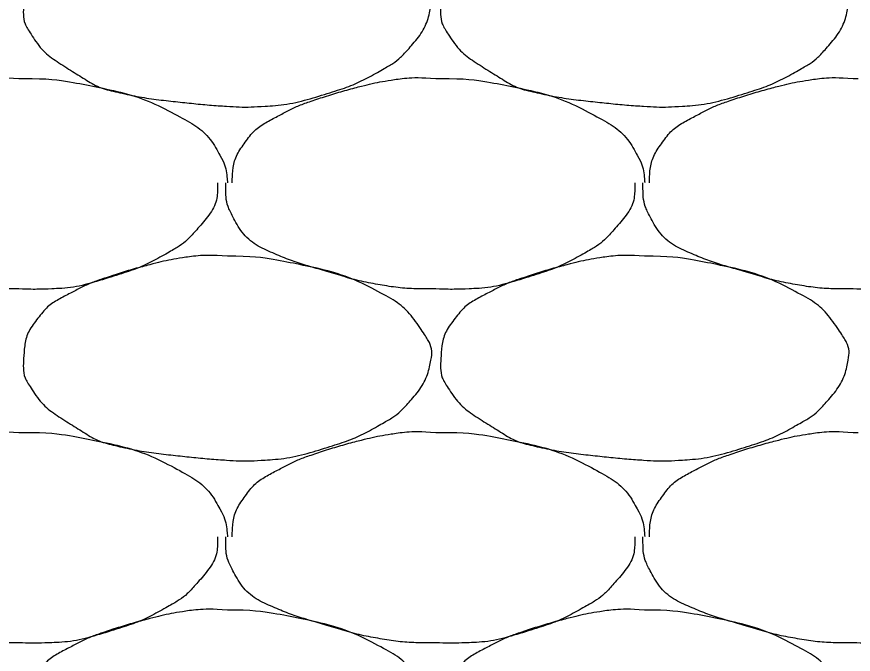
# Model space of a CAD drawing. Extents: x 1373719 to 1374161, y 379835 to 380167.
# Drawn here: x 1373963.581 to 1373964.505, y 379974.702 to 379975.406 of the extents above; entities that cross this region are included whole.
import ezdxf

# ---------------------------------------------------------------- set-up
doc = ezdxf.new("R2010")
doc.units = 0
doc.layers.add('Aggregate Base Course', color=7, linetype='Continuous')

msp = doc.modelspace()

# ---------------------------------------------------------------- linework, layer by layer
at = {"layer": 'Aggregate Base Course'}
for points, degree in [([(1373963.81396, 379975.53179), (1373963.84032, 379975.53215), (1373963.86678, 379975.52818), (1373963.89316, 379975.52279), (1373963.92538, 379975.51621), (1373963.95507, 379975.5064), (1373963.98496, 379975.49039), (1373964.0049, 379975.47971), (1373964.01853, 379975.46524), (1373964.03176, 379975.44539), (1373964.03746, 379975.43684), (1373964.04051, 379975.42702), (1373964.03896, 379975.41839), (1373964.03592, 379975.40149), (1373964.02711, 379975.3847), (1373964.01376, 379975.36979), (1373964.00533, 379975.36037), (1373963.997, 379975.35401), (1373963.98676, 379975.34819), (1373963.96862, 379975.33787), (1373963.95075, 379975.32924), (1373963.93096, 379975.32299), (1373963.90541, 379975.31492), (1373963.87989, 379975.30843), (1373963.85356, 379975.30679), (1373963.84038, 379975.30596), (1373963.82712, 379975.30591), (1373963.81396, 379975.30679), (1373963.79414, 379975.30811), (1373963.77435, 379975.31002), (1373963.75456, 379975.31219), (1373963.73276, 379975.31458), (1373963.71126, 379975.31801), (1373963.68976, 379975.32299), (1373963.67211, 379975.32707), (1373963.65693, 379975.33651), (1373963.64116, 379975.34639), (1373963.62328, 379975.35759), (1373963.60876, 379975.36851), (1373963.59616, 379975.38779), (1373963.58968, 379975.3977), (1373963.58838, 379975.40831), (1373963.58896, 379975.41839), (1373963.5898, 379975.43298), (1373963.59288, 379975.4477), (1373963.60336, 379975.46159), (1373963.61398, 379975.47565), (1373963.62553, 379975.48318), (1373963.63936, 379975.49039), (1373963.65121, 379975.49656), (1373963.66284, 379975.50236), (1373963.67536, 379975.50659), (1373963.69324, 379975.51262), (1373963.71109, 379975.51803), (1373963.72936, 379975.52279), (1373963.74069, 379975.52574), (1373963.75201, 379975.52818), (1373963.76356, 379975.52999), (1373963.78024, 379975.5326), (1373963.79726, 379975.53323), (1373963.81396, 379975.53179)], 3), ([(1373964.27476, 379975.53179), (1373964.30112, 379975.53215), (1373964.32758, 379975.52818), (1373964.35396, 379975.52279), (1373964.38618, 379975.51621), (1373964.41587, 379975.5064), (1373964.44576, 379975.49039), (1373964.4657, 379975.47971), (1373964.47933, 379975.46524), (1373964.49256, 379975.44539), (1373964.49826, 379975.43684), (1373964.50131, 379975.42702), (1373964.49976, 379975.41839), (1373964.49672, 379975.40149), (1373964.48791, 379975.3847), (1373964.47456, 379975.36979), (1373964.46613, 379975.36037), (1373964.4578, 379975.35401), (1373964.44756, 379975.34819), (1373964.42942, 379975.33787), (1373964.41155, 379975.32924), (1373964.39176, 379975.32299), (1373964.36621, 379975.31492), (1373964.34069, 379975.30843), (1373964.31436, 379975.30679), (1373964.30118, 379975.30596), (1373964.28792, 379975.30591), (1373964.27476, 379975.30679), (1373964.25494, 379975.30811), (1373964.23515, 379975.31002), (1373964.21536, 379975.31219), (1373964.19356, 379975.31458), (1373964.17206, 379975.31801), (1373964.15056, 379975.32299), (1373964.13291, 379975.32707), (1373964.11773, 379975.33651), (1373964.10196, 379975.34639), (1373964.08408, 379975.35759), (1373964.06956, 379975.36851), (1373964.05696, 379975.38779), (1373964.05048, 379975.3977), (1373964.04918, 379975.40831), (1373964.04976, 379975.41839), (1373964.0506, 379975.43298), (1373964.05368, 379975.4477), (1373964.06416, 379975.46159), (1373964.07478, 379975.47565), (1373964.08633, 379975.48318), (1373964.10016, 379975.49039), (1373964.11201, 379975.49656), (1373964.12364, 379975.50236), (1373964.13616, 379975.50659), (1373964.15404, 379975.51262), (1373964.17189, 379975.51803), (1373964.19016, 379975.52279), (1373964.20149, 379975.52574), (1373964.21281, 379975.52818), (1373964.22436, 379975.52999), (1373964.24104, 379975.5326), (1373964.25806, 379975.53323), (1373964.27476, 379975.53179)], 3), ([(1373963.35856, 379975.22219), (1373963.35858, 379975.22279), (1373963.35855, 379975.22339), (1373963.35856, 379975.22399), (1373963.35889, 379975.23917), (1373963.36318, 379975.25374), (1373963.37296, 379975.26719), (1373963.38287, 379975.28081), (1373963.39513, 379975.28878), (1373963.40896, 379975.29599), (1373963.42081, 379975.30216), (1373963.43244, 379975.30796), (1373963.44496, 379975.31219), (1373963.46284, 379975.31822), (1373963.48069, 379975.32363), (1373963.49896, 379975.32839), (1373963.51029, 379975.33134), (1373963.52161, 379975.33378), (1373963.53316, 379975.33559), (1373963.54984, 379975.3382), (1373963.56686, 379975.33883), (1373963.58356, 379975.33739)], 3), ([(1373963.58356, 379975.33739), (1373963.58536, 379975.33729), (1373963.58716, 379975.33749), (1373963.58896, 379975.33739)], 2), ([(1373963.58896, 379975.33739), (1373963.61532, 379975.33775), (1373963.64178, 379975.33378), (1373963.66816, 379975.32839), (1373963.70038, 379975.32181), (1373963.73007, 379975.312), (1373963.75996, 379975.29599), (1373963.7799, 379975.28531), (1373963.7958, 379975.27139), (1373963.80676, 379975.25099), (1373963.81148, 379975.24221), (1373963.81324, 379975.23328), (1373963.81396, 379975.22399), (1373963.81401, 379975.22339), (1373963.81408, 379975.22278), (1373963.81396, 379975.22219)], 3), ([(1373963.81936, 379975.22219), (1373963.81938, 379975.22279), (1373963.81935, 379975.22339), (1373963.81936, 379975.22399), (1373963.81969, 379975.23917), (1373963.82398, 379975.25374), (1373963.83376, 379975.26719), (1373963.84367, 379975.28081), (1373963.85593, 379975.28878), (1373963.86976, 379975.29599), (1373963.88161, 379975.30216), (1373963.89324, 379975.30796), (1373963.90576, 379975.31219), (1373963.92364, 379975.31822), (1373963.94149, 379975.32363), (1373963.95976, 379975.32839), (1373963.97109, 379975.33134), (1373963.98241, 379975.33378), (1373963.99396, 379975.33559), (1373964.01064, 379975.3382), (1373964.02766, 379975.33883), (1373964.04436, 379975.33739)], 3), ([(1373964.04436, 379975.33739), (1373964.04616, 379975.33729), (1373964.04796, 379975.33749), (1373964.04976, 379975.33739)], 2), ([(1373964.04976, 379975.33739), (1373964.07612, 379975.33775), (1373964.10258, 379975.33378), (1373964.12896, 379975.32839), (1373964.16118, 379975.32181), (1373964.19087, 379975.312), (1373964.22076, 379975.29599), (1373964.2407, 379975.28531), (1373964.2566, 379975.27139), (1373964.26756, 379975.25099), (1373964.27228, 379975.24221), (1373964.27404, 379975.23328), (1373964.27476, 379975.22399), (1373964.27481, 379975.22339), (1373964.27488, 379975.22278), (1373964.27476, 379975.22219)], 3), ([(1373964.28016, 379975.22219), (1373964.28018, 379975.22279), (1373964.28015, 379975.22339), (1373964.28016, 379975.22399), (1373964.28049, 379975.23917), (1373964.28478, 379975.25374), (1373964.29456, 379975.26719), (1373964.30447, 379975.28081), (1373964.31673, 379975.28878), (1373964.33056, 379975.29599), (1373964.34241, 379975.30216), (1373964.35404, 379975.30796), (1373964.36656, 379975.31219), (1373964.38444, 379975.31822), (1373964.40229, 379975.32363), (1373964.42056, 379975.32839), (1373964.43189, 379975.33134), (1373964.44321, 379975.33378), (1373964.45476, 379975.33559), (1373964.47144, 379975.3382), (1373964.48846, 379975.33883), (1373964.50516, 379975.33739)], 3), ([(1373964.50516, 379975.33739), (1373964.50696, 379975.33729), (1373964.50876, 379975.33749), (1373964.51056, 379975.33739)], 2), ([(1373963.58356, 379975.10519), (1373963.58116, 379975.10519), (1373963.57876, 379975.10519), (1373963.57636, 379975.10519), (1373963.55648, 379975.10519), (1373963.53668, 379975.10705), (1373963.51696, 379975.11059), (1373963.49594, 379975.11436), (1373963.47587, 379975.12078), (1373963.45542, 379975.12666), (1373963.43775, 379975.13174), (1373963.42068, 379975.13743), (1373963.40356, 379975.14479), (1373963.38451, 379975.15297), (1373963.36864, 379975.16678), (1373963.35856, 379975.18619), (1373963.35338, 379975.19617), (1373963.35136, 379975.20631), (1373963.35136, 379975.21679), (1373963.35136, 379975.21859), (1373963.35136, 379975.22039), (1373963.35136, 379975.22219)], 3), ([(1373963.80316, 379975.22219), (1373963.80321, 379975.22039), (1373963.80323, 379975.21859), (1373963.80316, 379975.21679), (1373963.8025, 379975.19854), (1373963.79092, 379975.18273), (1373963.77796, 379975.16819), (1373963.76978, 379975.159), (1373963.7612, 379975.15241), (1373963.75096, 379975.14659), (1373963.73282, 379975.13627), (1373963.71495, 379975.12764), (1373963.69516, 379975.12139), (1373963.66961, 379975.11332), (1373963.64411, 379975.10622), (1373963.61776, 379975.10519), (1373963.60637, 379975.10474), (1373963.59495, 379975.10468), (1373963.58356, 379975.10519)], 3), ([(1373964.04436, 379975.10519), (1373964.04196, 379975.10519), (1373964.03956, 379975.10519), (1373964.03716, 379975.10519), (1373964.01728, 379975.10519), (1373963.99748, 379975.10705), (1373963.97776, 379975.11059), (1373963.95674, 379975.11436), (1373963.93667, 379975.12078), (1373963.91622, 379975.12666), (1373963.89855, 379975.13174), (1373963.88148, 379975.13743), (1373963.86436, 379975.14479), (1373963.84531, 379975.15297), (1373963.82944, 379975.16678), (1373963.81936, 379975.18619), (1373963.81418, 379975.19617), (1373963.81216, 379975.20631), (1373963.81216, 379975.21679), (1373963.81216, 379975.21859), (1373963.81216, 379975.22039), (1373963.81216, 379975.22219)], 3), ([(1373964.26396, 379975.22219), (1373964.26401, 379975.22039), (1373964.26403, 379975.21859), (1373964.26396, 379975.21679), (1373964.2633, 379975.19854), (1373964.25172, 379975.18273), (1373964.23876, 379975.16819), (1373964.23058, 379975.159), (1373964.222, 379975.15241), (1373964.21176, 379975.14659), (1373964.19362, 379975.13627), (1373964.17575, 379975.12764), (1373964.15596, 379975.12139), (1373964.13041, 379975.11332), (1373964.10491, 379975.10622), (1373964.07856, 379975.10519), (1373964.06717, 379975.10474), (1373964.05575, 379975.10468), (1373964.04436, 379975.10519)], 3), ([(1373964.50516, 379975.10519), (1373964.50276, 379975.10519), (1373964.50036, 379975.10519), (1373964.49796, 379975.10519), (1373964.47808, 379975.10519), (1373964.45828, 379975.10705), (1373964.43856, 379975.11059), (1373964.41754, 379975.11436), (1373964.39747, 379975.12078), (1373964.37702, 379975.12666), (1373964.35935, 379975.13174), (1373964.34228, 379975.13743), (1373964.32516, 379975.14479), (1373964.30611, 379975.15297), (1373964.29024, 379975.16678), (1373964.28016, 379975.18619), (1373964.27498, 379975.19617), (1373964.27296, 379975.20631), (1373964.27296, 379975.21679), (1373964.27296, 379975.21859), (1373964.27296, 379975.22039), (1373964.27296, 379975.22219)], 3), ([(1373964.72476, 379975.22219), (1373964.72481, 379975.22039), (1373964.72483, 379975.21859), (1373964.72476, 379975.21679), (1373964.7241, 379975.19854), (1373964.71252, 379975.18273), (1373964.69956, 379975.16819), (1373964.69138, 379975.159), (1373964.6828, 379975.15241), (1373964.67256, 379975.14659), (1373964.65442, 379975.13627), (1373964.63655, 379975.12764), (1373964.61676, 379975.12139), (1373964.59121, 379975.11332), (1373964.56571, 379975.10622), (1373964.53936, 379975.10519), (1373964.52797, 379975.10474), (1373964.51655, 379975.10468), (1373964.50516, 379975.10519)], 3), ([(1373963.81396, 379975.14119), (1373963.84032, 379975.14155), (1373963.86678, 379975.13758), (1373963.89316, 379975.13219), (1373963.92538, 379975.12561), (1373963.95507, 379975.1158), (1373963.98496, 379975.09979), (1373964.0049, 379975.08911), (1373964.01853, 379975.07464), (1373964.03176, 379975.05479), (1373964.03746, 379975.04624), (1373964.04051, 379975.03642), (1373964.03896, 379975.02779), (1373964.03592, 379975.01089), (1373964.02711, 379974.9941), (1373964.01376, 379974.97919), (1373964.00533, 379974.96977), (1373963.997, 379974.96341), (1373963.98676, 379974.95759), (1373963.96862, 379974.94727), (1373963.95075, 379974.93864), (1373963.93096, 379974.93239), (1373963.90541, 379974.92432), (1373963.87989, 379974.91783), (1373963.85356, 379974.91619), (1373963.84038, 379974.91536), (1373963.82712, 379974.91531), (1373963.81396, 379974.91619), (1373963.79414, 379974.91751), (1373963.77435, 379974.91942), (1373963.75456, 379974.92159), (1373963.73276, 379974.92398), (1373963.71126, 379974.92741), (1373963.68976, 379974.93239), (1373963.67211, 379974.93647), (1373963.65693, 379974.94591), (1373963.64116, 379974.95579), (1373963.62328, 379974.96699), (1373963.60876, 379974.97791), (1373963.59616, 379974.99719), (1373963.58968, 379975.0071), (1373963.58838, 379975.01771), (1373963.58896, 379975.02779), (1373963.5898, 379975.04238), (1373963.59288, 379975.0571), (1373963.60336, 379975.07099), (1373963.61398, 379975.08505), (1373963.62553, 379975.09258), (1373963.63936, 379975.09979), (1373963.65121, 379975.10596), (1373963.66284, 379975.11176), (1373963.67536, 379975.11599), (1373963.69324, 379975.12202), (1373963.71109, 379975.12743), (1373963.72936, 379975.13219), (1373963.74069, 379975.13514), (1373963.75201, 379975.13758), (1373963.76356, 379975.13939), (1373963.78024, 379975.142), (1373963.79726, 379975.14263), (1373963.81396, 379975.14119)], 3), ([(1373964.27476, 379975.14119), (1373964.30112, 379975.14155), (1373964.32758, 379975.13758), (1373964.35396, 379975.13219), (1373964.38618, 379975.12561), (1373964.41587, 379975.1158), (1373964.44576, 379975.09979), (1373964.4657, 379975.08911), (1373964.47933, 379975.07464), (1373964.49256, 379975.05479), (1373964.49826, 379975.04624), (1373964.50131, 379975.03642), (1373964.49976, 379975.02779), (1373964.49672, 379975.01089), (1373964.48791, 379974.9941), (1373964.47456, 379974.97919), (1373964.46613, 379974.96977), (1373964.4578, 379974.96341), (1373964.44756, 379974.95759), (1373964.42942, 379974.94727), (1373964.41155, 379974.93864), (1373964.39176, 379974.93239), (1373964.36621, 379974.92432), (1373964.34069, 379974.91783), (1373964.31436, 379974.91619), (1373964.30118, 379974.91536), (1373964.28792, 379974.91531), (1373964.27476, 379974.91619), (1373964.25494, 379974.91751), (1373964.23515, 379974.91942), (1373964.21536, 379974.92159), (1373964.19356, 379974.92398), (1373964.17206, 379974.92741), (1373964.15056, 379974.93239), (1373964.13291, 379974.93647), (1373964.11773, 379974.94591), (1373964.10196, 379974.95579), (1373964.08408, 379974.96699), (1373964.06956, 379974.97791), (1373964.05696, 379974.99719), (1373964.05048, 379975.0071), (1373964.04918, 379975.01771), (1373964.04976, 379975.02779), (1373964.0506, 379975.04238), (1373964.05368, 379975.0571), (1373964.06416, 379975.07099), (1373964.07478, 379975.08505), (1373964.08633, 379975.09258), (1373964.10016, 379975.09979), (1373964.11201, 379975.10596), (1373964.12364, 379975.11176), (1373964.13616, 379975.11599), (1373964.15404, 379975.12202), (1373964.17189, 379975.12743), (1373964.19016, 379975.13219), (1373964.20149, 379975.13514), (1373964.21281, 379975.13758), (1373964.22436, 379975.13939), (1373964.24104, 379975.142), (1373964.25806, 379975.14263), (1373964.27476, 379975.14119)], 3), ([(1373963.35856, 379974.83159), (1373963.35858, 379974.83219), (1373963.35855, 379974.83279), (1373963.35856, 379974.83339), (1373963.35889, 379974.84857), (1373963.36318, 379974.86314), (1373963.37296, 379974.87659), (1373963.38287, 379974.89021), (1373963.39513, 379974.89818), (1373963.40896, 379974.90539), (1373963.42081, 379974.91156), (1373963.43244, 379974.91736), (1373963.44496, 379974.92159), (1373963.46284, 379974.92762), (1373963.48069, 379974.93303), (1373963.49896, 379974.93779), (1373963.51029, 379974.94074), (1373963.52161, 379974.94318), (1373963.53316, 379974.94499), (1373963.54984, 379974.9476), (1373963.56686, 379974.94823), (1373963.58356, 379974.94679)], 3), ([(1373963.58356, 379974.94679), (1373963.58536, 379974.94669), (1373963.58716, 379974.94689), (1373963.58896, 379974.94679)], 2), ([(1373963.58896, 379974.94679), (1373963.61532, 379974.94715), (1373963.64178, 379974.94318), (1373963.66816, 379974.93779), (1373963.70038, 379974.93121), (1373963.73007, 379974.9214), (1373963.75996, 379974.90539), (1373963.7799, 379974.89471), (1373963.7958, 379974.88079), (1373963.80676, 379974.86039), (1373963.81148, 379974.85161), (1373963.81324, 379974.84268), (1373963.81396, 379974.83339), (1373963.81401, 379974.83279), (1373963.81408, 379974.83218), (1373963.81396, 379974.83159)], 3), ([(1373963.81936, 379974.83159), (1373963.81938, 379974.83219), (1373963.81935, 379974.83279), (1373963.81936, 379974.83339), (1373963.81969, 379974.84857), (1373963.82398, 379974.86314), (1373963.83376, 379974.87659), (1373963.84367, 379974.89021), (1373963.85593, 379974.89818), (1373963.86976, 379974.90539), (1373963.88161, 379974.91156), (1373963.89324, 379974.91736), (1373963.90576, 379974.92159), (1373963.92364, 379974.92762), (1373963.94149, 379974.93303), (1373963.95976, 379974.93779), (1373963.97109, 379974.94074), (1373963.98241, 379974.94318), (1373963.99396, 379974.94499), (1373964.01064, 379974.9476), (1373964.02766, 379974.94823), (1373964.04436, 379974.94679)], 3), ([(1373964.04436, 379974.94679), (1373964.04616, 379974.94669), (1373964.04796, 379974.94689), (1373964.04976, 379974.94679)], 2), ([(1373964.04976, 379974.94679), (1373964.07612, 379974.94715), (1373964.10258, 379974.94318), (1373964.12896, 379974.93779), (1373964.16118, 379974.93121), (1373964.19087, 379974.9214), (1373964.22076, 379974.90539), (1373964.2407, 379974.89471), (1373964.2566, 379974.88079), (1373964.26756, 379974.86039), (1373964.27228, 379974.85161), (1373964.27404, 379974.84268), (1373964.27476, 379974.83339), (1373964.27481, 379974.83279), (1373964.27488, 379974.83218), (1373964.27476, 379974.83159)], 3), ([(1373964.28016, 379974.83159), (1373964.28018, 379974.83219), (1373964.28015, 379974.83279), (1373964.28016, 379974.83339), (1373964.28049, 379974.84857), (1373964.28478, 379974.86314), (1373964.29456, 379974.87659), (1373964.30447, 379974.89021), (1373964.31673, 379974.89818), (1373964.33056, 379974.90539), (1373964.34241, 379974.91156), (1373964.35404, 379974.91736), (1373964.36656, 379974.92159), (1373964.38444, 379974.92762), (1373964.40229, 379974.93303), (1373964.42056, 379974.93779), (1373964.43189, 379974.94074), (1373964.44321, 379974.94318), (1373964.45476, 379974.94499), (1373964.47144, 379974.9476), (1373964.48846, 379974.94823), (1373964.50516, 379974.94679)], 3), ([(1373964.50516, 379974.94679), (1373964.50696, 379974.94669), (1373964.50876, 379974.94689), (1373964.51056, 379974.94679)], 2), ([(1373963.58356, 379974.71459), (1373963.58116, 379974.71459), (1373963.57876, 379974.71459), (1373963.57636, 379974.71459), (1373963.55648, 379974.71459), (1373963.53668, 379974.71645), (1373963.51696, 379974.71999), (1373963.49594, 379974.72376), (1373963.47587, 379974.73018), (1373963.45542, 379974.73606), (1373963.43775, 379974.74114), (1373963.42068, 379974.74683), (1373963.40356, 379974.75419), (1373963.38451, 379974.76237), (1373963.36864, 379974.77618), (1373963.35856, 379974.79559), (1373963.35338, 379974.80557), (1373963.35136, 379974.81571), (1373963.35136, 379974.82619), (1373963.35136, 379974.82799), (1373963.35136, 379974.82979), (1373963.35136, 379974.83159)], 3), ([(1373963.80316, 379974.83159), (1373963.80321, 379974.82979), (1373963.80323, 379974.82799), (1373963.80316, 379974.82619), (1373963.8025, 379974.80794), (1373963.79092, 379974.79213), (1373963.77796, 379974.77759), (1373963.76978, 379974.7684), (1373963.7612, 379974.76181), (1373963.75096, 379974.75599), (1373963.73282, 379974.74567), (1373963.71495, 379974.73704), (1373963.69516, 379974.73079), (1373963.66961, 379974.72272), (1373963.64411, 379974.71562), (1373963.61776, 379974.71459), (1373963.60637, 379974.71414), (1373963.59495, 379974.71408), (1373963.58356, 379974.71459)], 3), ([(1373964.04436, 379974.71459), (1373964.04196, 379974.71459), (1373964.03956, 379974.71459), (1373964.03716, 379974.71459), (1373964.01728, 379974.71459), (1373963.99748, 379974.71645), (1373963.97776, 379974.71999), (1373963.95674, 379974.72376), (1373963.93667, 379974.73018), (1373963.91622, 379974.73606), (1373963.89855, 379974.74114), (1373963.88148, 379974.74683), (1373963.86436, 379974.75419), (1373963.84531, 379974.76237), (1373963.82944, 379974.77618), (1373963.81936, 379974.79559), (1373963.81418, 379974.80557), (1373963.81216, 379974.81571), (1373963.81216, 379974.82619), (1373963.81216, 379974.82799), (1373963.81216, 379974.82979), (1373963.81216, 379974.83159)], 3), ([(1373964.26396, 379974.83159), (1373964.26401, 379974.82979), (1373964.26403, 379974.82799), (1373964.26396, 379974.82619), (1373964.2633, 379974.80794), (1373964.25172, 379974.79213), (1373964.23876, 379974.77759), (1373964.23058, 379974.7684), (1373964.222, 379974.76181), (1373964.21176, 379974.75599), (1373964.19362, 379974.74567), (1373964.17575, 379974.73704), (1373964.15596, 379974.73079), (1373964.13041, 379974.72272), (1373964.10491, 379974.71562), (1373964.07856, 379974.71459), (1373964.06717, 379974.71414), (1373964.05575, 379974.71408), (1373964.04436, 379974.71459)], 3), ([(1373964.50516, 379974.71459), (1373964.50276, 379974.71459), (1373964.50036, 379974.71459), (1373964.49796, 379974.71459), (1373964.47808, 379974.71459), (1373964.45828, 379974.71645), (1373964.43856, 379974.71999), (1373964.41754, 379974.72376), (1373964.39747, 379974.73018), (1373964.37702, 379974.73606), (1373964.35935, 379974.74114), (1373964.34228, 379974.74683), (1373964.32516, 379974.75419), (1373964.30611, 379974.76237), (1373964.29024, 379974.77618), (1373964.28016, 379974.79559), (1373964.27498, 379974.80557), (1373964.27296, 379974.81571), (1373964.27296, 379974.82619), (1373964.27296, 379974.82799), (1373964.27296, 379974.82979), (1373964.27296, 379974.83159)], 3), ([(1373964.72476, 379974.83159), (1373964.72481, 379974.82979), (1373964.72483, 379974.82799), (1373964.72476, 379974.82619), (1373964.7241, 379974.80794), (1373964.71252, 379974.79213), (1373964.69956, 379974.77759), (1373964.69138, 379974.7684), (1373964.6828, 379974.76181), (1373964.67256, 379974.75599), (1373964.65442, 379974.74567), (1373964.63655, 379974.73704), (1373964.61676, 379974.73079), (1373964.59121, 379974.72272), (1373964.56571, 379974.71562), (1373964.53936, 379974.71459), (1373964.52797, 379974.71414), (1373964.51655, 379974.71408), (1373964.50516, 379974.71459)], 3), ([(1373963.81396, 379974.75059), (1373963.84032, 379974.75095), (1373963.86678, 379974.74698), (1373963.89316, 379974.74159), (1373963.92538, 379974.73501), (1373963.95507, 379974.7252), (1373963.98496, 379974.70919), (1373964.0049, 379974.69851), (1373964.01853, 379974.68404), (1373964.03176, 379974.66419), (1373964.03746, 379974.65564), (1373964.04051, 379974.64582), (1373964.03896, 379974.63719), (1373964.03592, 379974.62029), (1373964.02711, 379974.6035), (1373964.01376, 379974.58859), (1373964.00533, 379974.57917), (1373963.997, 379974.57281), (1373963.98676, 379974.56699), (1373963.96862, 379974.55667), (1373963.95075, 379974.54804), (1373963.93096, 379974.54179), (1373963.90541, 379974.53372), (1373963.87989, 379974.52723), (1373963.85356, 379974.52559), (1373963.84038, 379974.52476), (1373963.82712, 379974.52471), (1373963.81396, 379974.52559), (1373963.79414, 379974.52691), (1373963.77435, 379974.52882), (1373963.75456, 379974.53099), (1373963.73276, 379974.53338), (1373963.71126, 379974.53681), (1373963.68976, 379974.54179), (1373963.67211, 379974.54587), (1373963.65693, 379974.55531), (1373963.64116, 379974.56519), (1373963.62328, 379974.57639), (1373963.60876, 379974.58731), (1373963.59616, 379974.60659), (1373963.58968, 379974.6165), (1373963.58838, 379974.62711), (1373963.58896, 379974.63719), (1373963.5898, 379974.65178), (1373963.59288, 379974.6665), (1373963.60336, 379974.68039), (1373963.61398, 379974.69445), (1373963.62553, 379974.70198), (1373963.63936, 379974.70919), (1373963.65121, 379974.71536), (1373963.66284, 379974.72116), (1373963.67536, 379974.72539), (1373963.69324, 379974.73142), (1373963.71109, 379974.73683), (1373963.72936, 379974.74159), (1373963.74069, 379974.74454), (1373963.75201, 379974.74698), (1373963.76356, 379974.74879), (1373963.78024, 379974.7514), (1373963.79726, 379974.75203), (1373963.81396, 379974.75059)], 3), ([(1373964.27476, 379974.75059), (1373964.30112, 379974.75095), (1373964.32758, 379974.74698), (1373964.35396, 379974.74159), (1373964.38618, 379974.73501), (1373964.41587, 379974.7252), (1373964.44576, 379974.70919), (1373964.4657, 379974.69851), (1373964.47933, 379974.68404), (1373964.49256, 379974.66419), (1373964.49826, 379974.65564), (1373964.50131, 379974.64582), (1373964.49976, 379974.63719), (1373964.49672, 379974.62029), (1373964.48791, 379974.6035), (1373964.47456, 379974.58859), (1373964.46613, 379974.57917), (1373964.4578, 379974.57281), (1373964.44756, 379974.56699), (1373964.42942, 379974.55667), (1373964.41155, 379974.54804), (1373964.39176, 379974.54179), (1373964.36621, 379974.53372), (1373964.34069, 379974.52723), (1373964.31436, 379974.52559), (1373964.30118, 379974.52476), (1373964.28792, 379974.52471), (1373964.27476, 379974.52559), (1373964.25494, 379974.52691), (1373964.23515, 379974.52882), (1373964.21536, 379974.53099), (1373964.19356, 379974.53338), (1373964.17206, 379974.53681), (1373964.15056, 379974.54179), (1373964.13291, 379974.54587), (1373964.11773, 379974.55531), (1373964.10196, 379974.56519), (1373964.08408, 379974.57639), (1373964.06956, 379974.58731), (1373964.05696, 379974.60659), (1373964.05048, 379974.6165), (1373964.04918, 379974.62711), (1373964.04976, 379974.63719), (1373964.0506, 379974.65178), (1373964.05368, 379974.6665), (1373964.06416, 379974.68039), (1373964.07478, 379974.69445), (1373964.08633, 379974.70198), (1373964.10016, 379974.70919), (1373964.11201, 379974.71536), (1373964.12364, 379974.72116), (1373964.13616, 379974.72539), (1373964.15404, 379974.73142), (1373964.17189, 379974.73683), (1373964.19016, 379974.74159), (1373964.20149, 379974.74454), (1373964.21281, 379974.74698), (1373964.22436, 379974.74879), (1373964.24104, 379974.7514), (1373964.25806, 379974.75203), (1373964.27476, 379974.75059)], 3)]:
    msp.add_open_spline(points, degree=degree, dxfattribs=at)

doc.saveas('drawing.dxf')
